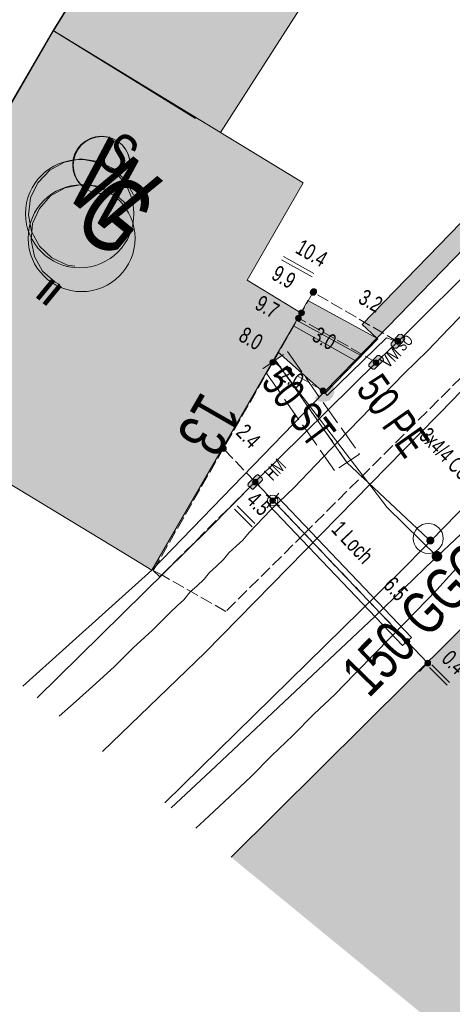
# Model space of a CAD drawing. Header units: metres. Extents: x -740 to 758, y -633 to 854.
# Tile 309 of 656: x 0 to 15, y -561 to -528. Entities that reach past the tile are written whole.
import ezdxf

# ---------------------------------------------------------------- set-up
doc = ezdxf.new("R2010")
doc.units = ezdxf.units.M
doc.header["$MEASUREMENT"] = 0
for name, pattern in [('333_333', [0.6656, 0.3328, -0.3328]), ('416_125', [0.5408, 0.416, -0.1248]), ('416_416', [0.832, 0.416, -0.416]), ('832_208', [1.04, 0.832, -0.208])]:
    doc.linetypes.add(name, pattern=pattern)
for name, color, linetype in [('Gas.LOVION', 7, 'Continuous'), ('Grundkarte.LOVION', 7, 'Continuous'), ('Grundkarte_Text.LOVION', 7, 'Continuous'), ('Strom.LOVION', 7, 'Continuous'), ('StromBemass.LOVION', 7, 'Continuous'), ('Wasser.LOVION', 7, 'Continuous')]:
    doc.layers.add(name, color=color, linetype=linetype)
doc.styles.add('ERSTELLTER_STIL_1', font='arial.ttf')

msp = doc.modelspace()

# ---------------------------------------------------------------- hatches: boundary and pattern name
at = {"layer": 'Gas.LOVION', "linetype": 'Continuous', "lineweight": 13}
for points in [[(8.626, -539.254), (9.217, -538.798), (8.981, -538.496), (8.39, -538.952)], [(14.458, -545.689), (14.47, -545.671), (14.481, -545.652), (14.489, -545.631), (14.494, -545.61), (14.497, -545.588), (14.497, -545.566), (14.494, -545.544), (14.489, -545.523), (14.481, -545.502), (14.47, -545.483), (14.457, -545.465), (14.442, -545.449), (14.425, -545.435), (14.406, -545.423), (14.386, -545.414), (14.365, -545.407), (14.343, -545.403), (14.321, -545.402), (14.299, -545.403), (14.278, -545.408), (14.257, -545.415), (14.237, -545.424), (14.218, -545.436), (14.201, -545.45), (14.186, -545.466), (14.173, -545.484), (14.163, -545.503), (14.155, -545.524), (14.149, -545.545), (14.147, -545.567), (14.147, -545.589), (14.15, -545.611), (14.155, -545.632), (14.163, -545.653), (14.174, -545.672), (14.187, -545.69), (14.202, -545.706), (14.219, -545.72), (14.238, -545.732), (14.258, -545.741), (14.279, -545.748), (14.301, -545.752), (14.323, -545.753), (14.345, -545.752), (14.366, -545.747), (14.387, -545.741), (14.407, -545.731), (14.426, -545.719), (14.443, -545.705)], [(14.463, -545.691), (14.476, -545.673), (14.486, -545.654), (14.494, -545.633), (14.5, -545.612), (14.502, -545.59), (14.502, -545.568), (14.499, -545.546), (14.494, -545.525), (14.486, -545.505), (14.475, -545.485), (14.462, -545.468), (14.447, -545.452), (14.43, -545.438), (14.411, -545.426), (14.391, -545.416), (14.37, -545.41), (14.349, -545.406), (14.327, -545.404), (14.305, -545.406), (14.283, -545.41), (14.262, -545.417), (14.242, -545.426), (14.224, -545.438), (14.207, -545.452), (14.192, -545.468), (14.179, -545.486), (14.168, -545.506), (14.16, -545.526), (14.155, -545.547), (14.152, -545.569), (14.152, -545.591), (14.155, -545.613), (14.161, -545.634), (14.169, -545.655), (14.179, -545.674), (14.192, -545.692), (14.208, -545.708), (14.225, -545.722), (14.243, -545.734), (14.263, -545.743), (14.284, -545.75), (14.306, -545.754), (14.328, -545.755), (14.35, -545.754), (14.371, -545.749), (14.392, -545.743), (14.412, -545.733), (14.431, -545.721), (14.448, -545.707)]]:
    msp.add_hatch(color=7, dxfattribs=at).paths.add_polyline_path(points)
at = {"layer": 'Grundkarte.LOVION', "linetype": 'Continuous', "lineweight": 18}
for color, points in [(254, [(23.19, -496.166), (6.347, -523.408), (4.871, -522.518), (1.504, -527.99), (6.254, -530.924), (14.971, -520.318), (28.127, -499.2)]), (254, [(24.063, -496.721), (19.177, -502.667), (6.305, -523.373), (4.861, -522.51), (1.495, -527.981), (7.089, -531.395), (10.678, -525.783), (11.251, -526.2), (28.117, -499.192)]), (254, [(12.313, -538.273), (21.845, -528.445), (27.251, -522.981), (26.763, -522.526), (21.357, -527.99), (11.826, -537.818)]), (9, [(1.495, -527.981), (-5.413, -539.859), (-3.151, -541.233), (-1.455, -542.25), (3.792, -545.431), (4.797, -546.042), (9.019, -538.743), (9.778, -537.428), (7.986, -536.332), (9.854, -533.075), (7.089, -531.395)]), (9, [(1.504, -527.99), (-5.371, -539.893), (-3.108, -541.268), (-2.541, -541.626), (6.254, -530.924)]), (254, [(11.621, -539.05), (12.346, -538.3), (12.313, -538.273), (10.004, -537.021), (9.778, -537.428), (9.525, -537.866)]), (254, [(11.621, -539.05), (9.525, -537.866), (9.019, -538.743), (10.574, -540.128)]), (254, [(11.621, -539.05), (9.525, -537.866), (9.019, -538.743), (10.574, -540.128)]), (254, [(7.451, -555.655), (14.972, -561.835), (17.967, -558.912), (21.675, -555.121), (29.708, -547.508), (31.788, -545.502), (31.563, -545.317), (24.682, -538.423), (14.885, -548.248)])]:
    msp.add_hatch(color=color, dxfattribs=at).paths.add_polyline_path(points)
at = {"layer": 'Strom.LOVION', "linetype": 'Continuous', "lineweight": 13}
for points in [[(12.981, -538.607), (13.235, -538.331), (13.248, -538.315), (13.243, -538.256), (13.16, -538.161), (13.143, -538.148), (13.056, -538.156), (12.802, -538.432), (12.789, -538.448), (12.794, -538.507), (12.878, -538.602), (12.894, -538.615)], [(12.238, -539.315), (12.508, -539.052), (12.534, -539.02), (12.528, -538.961), (12.4, -538.856), (12.341, -538.862), (12.071, -539.124), (12.045, -539.157), (12.051, -539.215), (12.179, -539.321)], [(10.808, -539.809), (10.234, -540.279), (10.378, -540.398), (10.408, -540.395), (10.424, -540.409), (10.453, -540.406), (10.469, -540.419), (10.615, -540.405), (10.629, -540.389), (10.687, -540.383), (10.7, -540.367), (10.73, -540.364), (10.862, -540.203), (10.859, -540.174), (10.885, -540.142), (10.882, -540.113), (10.896, -540.096), (10.876, -539.892), (10.843, -539.865), (10.841, -539.836)], [(8.196, -543.316), (8.466, -543.053), (8.492, -543.021), (8.486, -542.963), (8.342, -542.844), (8.312, -542.847), (8.286, -542.879), (8.016, -543.141), (8.019, -543.171), (8.006, -543.187), (8.009, -543.216), (8.169, -543.348)], [(14.406, -548.797), (13.663, -549.505), (13.797, -549.67), (14.554, -548.945)]]:
    msp.add_hatch(color=7, dxfattribs=at).paths.add_polyline_path(points)
at = {"layer": 'StromBemass.LOVION', "linetype": 'Continuous', "lineweight": 13}
for points in [[(10.257, -536.809), (10.264, -536.8), (10.27, -536.789), (10.274, -536.778), (10.277, -536.767), (10.278, -536.755), (10.278, -536.743), (10.277, -536.731), (10.274, -536.72), (10.269, -536.709), (10.264, -536.698), (10.257, -536.689), (10.248, -536.68), (10.239, -536.672), (10.229, -536.666), (10.218, -536.661), (10.207, -536.657), (10.195, -536.655), (10.183, -536.654), (10.172, -536.655), (10.16, -536.657), (10.149, -536.661), (10.138, -536.666), (10.128, -536.673), (10.119, -536.68), (10.11, -536.689), (10.104, -536.699), (10.098, -536.709), (10.093, -536.72), (10.091, -536.732), (10.089, -536.744), (10.089, -536.755), (10.091, -536.767), (10.094, -536.779), (10.098, -536.79), (10.104, -536.8), (10.111, -536.81), (10.119, -536.819), (10.128, -536.826), (10.138, -536.832), (10.149, -536.837), (10.16, -536.841), (10.172, -536.843), (10.184, -536.844), (10.196, -536.843), (10.208, -536.841), (10.219, -536.837), (10.23, -536.832), (10.24, -536.826), (10.249, -536.818)], [(10.283, -536.777), (10.29, -536.768), (10.295, -536.757), (10.3, -536.746), (10.303, -536.735), (10.304, -536.723), (10.304, -536.711), (10.302, -536.699), (10.299, -536.688), (10.295, -536.676), (10.289, -536.666), (10.282, -536.656), (10.274, -536.648), (10.265, -536.64), (10.255, -536.634), (10.244, -536.629), (10.233, -536.625), (10.221, -536.623), (10.209, -536.622), (10.197, -536.623), (10.185, -536.625), (10.174, -536.629), (10.163, -536.634), (10.153, -536.641), (10.144, -536.648), (10.136, -536.657), (10.129, -536.667), (10.123, -536.677), (10.119, -536.688), (10.116, -536.7), (10.115, -536.711), (10.115, -536.723), (10.116, -536.735), (10.119, -536.747), (10.124, -536.758), (10.129, -536.768), (10.136, -536.778), (10.145, -536.787), (10.154, -536.794), (10.164, -536.8), (10.175, -536.805), (10.186, -536.809), (10.198, -536.811), (10.21, -536.812), (10.222, -536.811), (10.233, -536.809), (10.245, -536.805), (10.255, -536.8), (10.265, -536.794), (10.275, -536.786)], [(9.769, -537.669), (9.776, -537.659), (9.782, -537.649), (9.786, -537.637), (9.789, -537.626), (9.79, -537.614), (9.79, -537.602), (9.789, -537.59), (9.786, -537.579), (9.781, -537.568), (9.776, -537.557), (9.769, -537.548), (9.76, -537.539), (9.751, -537.531), (9.741, -537.525), (9.73, -537.52), (9.719, -537.516), (9.707, -537.514), (9.695, -537.513), (9.683, -537.514), (9.672, -537.516), (9.66, -537.52), (9.649, -537.525), (9.639, -537.532), (9.63, -537.539), (9.622, -537.548), (9.615, -537.558), (9.609, -537.568), (9.605, -537.579), (9.602, -537.591), (9.601, -537.603), (9.601, -537.615), (9.602, -537.627), (9.605, -537.638), (9.61, -537.649), (9.615, -537.66), (9.622, -537.669), (9.631, -537.678), (9.64, -537.685), (9.65, -537.692), (9.661, -537.697), (9.672, -537.701), (9.684, -537.703), (9.696, -537.703), (9.708, -537.703), (9.719, -537.7), (9.731, -537.697), (9.742, -537.692), (9.752, -537.685), (9.761, -537.677)], [(9.871, -537.488), (9.878, -537.478), (9.884, -537.467), (9.888, -537.456), (9.891, -537.445), (9.893, -537.433), (9.893, -537.421), (9.891, -537.409), (9.888, -537.398), (9.884, -537.387), (9.878, -537.376), (9.871, -537.367), (9.863, -537.358), (9.853, -537.35), (9.843, -537.344), (9.832, -537.339), (9.821, -537.335), (9.809, -537.333), (9.797, -537.332), (9.786, -537.333), (9.774, -537.335), (9.763, -537.339), (9.752, -537.344), (9.742, -537.351), (9.733, -537.358), (9.724, -537.367), (9.717, -537.377), (9.712, -537.387), (9.707, -537.398), (9.704, -537.41), (9.703, -537.422), (9.703, -537.434), (9.705, -537.445), (9.708, -537.457), (9.712, -537.468), (9.718, -537.478), (9.725, -537.488), (9.733, -537.497), (9.742, -537.504), (9.752, -537.511), (9.763, -537.516), (9.774, -537.519), (9.786, -537.521), (9.798, -537.522), (9.81, -537.521), (9.822, -537.519), (9.833, -537.515), (9.844, -537.51), (9.854, -537.504), (9.863, -537.496)], [(9.871, -537.488), (9.878, -537.478), (9.884, -537.467), (9.888, -537.456), (9.891, -537.445), (9.893, -537.433), (9.893, -537.421), (9.891, -537.409), (9.888, -537.398), (9.884, -537.387), (9.878, -537.376), (9.871, -537.367), (9.863, -537.358), (9.853, -537.35), (9.843, -537.344), (9.832, -537.339), (9.821, -537.335), (9.809, -537.333), (9.797, -537.332), (9.786, -537.333), (9.774, -537.335), (9.763, -537.339), (9.752, -537.344), (9.742, -537.351), (9.733, -537.358), (9.724, -537.367), (9.717, -537.377), (9.712, -537.387), (9.707, -537.398), (9.704, -537.41), (9.703, -537.422), (9.703, -537.434), (9.705, -537.445), (9.708, -537.457), (9.712, -537.468), (9.718, -537.478), (9.725, -537.488), (9.733, -537.497), (9.742, -537.504), (9.752, -537.511), (9.763, -537.516), (9.774, -537.519), (9.786, -537.521), (9.798, -537.522), (9.81, -537.521), (9.822, -537.519), (9.833, -537.515), (9.844, -537.51), (9.854, -537.504), (9.863, -537.496)], [(13.09, -538.443), (13.097, -538.433), (13.102, -538.422), (13.107, -538.411), (13.11, -538.399), (13.111, -538.388), (13.111, -538.376), (13.11, -538.364), (13.107, -538.352), (13.102, -538.341), (13.096, -538.33), (13.089, -538.321), (13.081, -538.312), (13.072, -538.304), (13.062, -538.298), (13.051, -538.293), (13.039, -538.289), (13.027, -538.287), (13.015, -538.286), (13.003, -538.287), (12.992, -538.289), (12.98, -538.293), (12.969, -538.298), (12.959, -538.305), (12.95, -538.312), (12.942, -538.321), (12.935, -538.331), (12.929, -538.341), (12.925, -538.353), (12.922, -538.364), (12.92, -538.376), (12.92, -538.388), (12.922, -538.4), (12.925, -538.412), (12.929, -538.423), (12.935, -538.433), (12.942, -538.443), (12.951, -538.452), (12.96, -538.459), (12.97, -538.466), (12.981, -538.471), (12.992, -538.474), (13.004, -538.477), (13.016, -538.477), (13.028, -538.477), (13.04, -538.474), (13.051, -538.471), (13.062, -538.465), (13.072, -538.459), (13.081, -538.451)], [(8.908, -539.145), (8.915, -539.136), (8.921, -539.125), (8.925, -539.114), (8.928, -539.103), (8.929, -539.091), (8.929, -539.08), (8.928, -539.068), (8.925, -539.056), (8.92, -539.045), (8.915, -539.035), (8.908, -539.026), (8.899, -539.017), (8.89, -539.009), (8.88, -539.003), (8.87, -538.998), (8.858, -538.995), (8.847, -538.992), (8.835, -538.992), (8.823, -538.992), (8.812, -538.995), (8.8, -538.998), (8.79, -539.003), (8.78, -539.01), (8.771, -539.017), (8.763, -539.026), (8.756, -539.036), (8.75, -539.046), (8.746, -539.057), (8.743, -539.068), (8.741, -539.08), (8.742, -539.092), (8.743, -539.104), (8.746, -539.115), (8.75, -539.126), (8.756, -539.136), (8.763, -539.146), (8.771, -539.154), (8.78, -539.162), (8.79, -539.168), (8.801, -539.173), (8.812, -539.177), (8.824, -539.179), (8.836, -539.18), (8.847, -539.179), (8.859, -539.177), (8.87, -539.173), (8.881, -539.168), (8.891, -539.162), (8.9, -539.154)], [(12.361, -539.155), (12.368, -539.146), (12.374, -539.136), (12.378, -539.125), (12.381, -539.113), (12.383, -539.102), (12.383, -539.09), (12.381, -539.078), (12.378, -539.067), (12.374, -539.056), (12.368, -539.046), (12.361, -539.036), (12.353, -539.027), (12.344, -539.02), (12.334, -539.014), (12.323, -539.009), (12.312, -539.005), (12.301, -539.003), (12.289, -539.002), (12.277, -539.003), (12.266, -539.005), (12.254, -539.009), (12.244, -539.014), (12.234, -539.02), (12.225, -539.028), (12.217, -539.036), (12.21, -539.046), (12.204, -539.056), (12.2, -539.067), (12.197, -539.079), (12.196, -539.09), (12.196, -539.102), (12.197, -539.114), (12.2, -539.125), (12.205, -539.136), (12.21, -539.146), (12.217, -539.156), (12.225, -539.164), (12.234, -539.172), (12.244, -539.178), (12.255, -539.183), (12.266, -539.187), (12.278, -539.189), (12.289, -539.19), (12.301, -539.189), (12.313, -539.187), (12.324, -539.183), (12.335, -539.178), (12.344, -539.171), (12.353, -539.164)], [(10.589, -540.103), (10.596, -540.093), (10.601, -540.083), (10.606, -540.072), (10.609, -540.06), (10.61, -540.048), (10.61, -540.036), (10.608, -540.024), (10.605, -540.013), (10.601, -540.002), (10.595, -539.991), (10.588, -539.982), (10.58, -539.973), (10.571, -539.965), (10.561, -539.959), (10.55, -539.954), (10.538, -539.95), (10.527, -539.948), (10.515, -539.947), (10.503, -539.948), (10.491, -539.951), (10.48, -539.954), (10.469, -539.959), (10.459, -539.966), (10.45, -539.973), (10.442, -539.982), (10.435, -539.992), (10.429, -540.002), (10.425, -540.013), (10.422, -540.025), (10.42, -540.037), (10.42, -540.049), (10.422, -540.061), (10.425, -540.072), (10.429, -540.083), (10.435, -540.094), (10.442, -540.103), (10.45, -540.112), (10.46, -540.12), (10.47, -540.126), (10.48, -540.131), (10.492, -540.135), (10.504, -540.137), (10.515, -540.138), (10.527, -540.137), (10.539, -540.135), (10.55, -540.131), (10.561, -540.126), (10.571, -540.119), (10.58, -540.112)], [(7.26, -542.033), (7.267, -542.023), (7.273, -542.013), (7.277, -542.002), (7.28, -541.991), (7.282, -541.979), (7.282, -541.967), (7.28, -541.956), (7.277, -541.944), (7.273, -541.933), (7.267, -541.923), (7.26, -541.914), (7.252, -541.905), (7.243, -541.898), (7.233, -541.891), (7.222, -541.887), (7.211, -541.883), (7.2, -541.881), (7.188, -541.88), (7.176, -541.881), (7.165, -541.883), (7.154, -541.887), (7.143, -541.892), (7.133, -541.898), (7.124, -541.906), (7.116, -541.914), (7.109, -541.924), (7.104, -541.934), (7.099, -541.945), (7.097, -541.956), (7.095, -541.968), (7.095, -541.98), (7.097, -541.991), (7.1, -542.003), (7.104, -542.014), (7.11, -542.024), (7.117, -542.033), (7.125, -542.042), (7.134, -542.049), (7.144, -542.055), (7.154, -542.06), (7.165, -542.064), (7.177, -542.066), (7.189, -542.067), (7.2, -542.066), (7.212, -542.064), (7.223, -542.06), (7.234, -542.055), (7.243, -542.049), (7.252, -542.041)], [(8.324, -543.157), (8.331, -543.147), (8.336, -543.137), (8.341, -543.126), (8.344, -543.114), (8.345, -543.103), (8.345, -543.091), (8.343, -543.079), (8.34, -543.068), (8.336, -543.057), (8.33, -543.047), (8.323, -543.037), (8.315, -543.029), (8.306, -543.021), (8.296, -543.015), (8.286, -543.01), (8.274, -543.006), (8.263, -543.004), (8.251, -543.003), (8.239, -543.004), (8.228, -543.006), (8.217, -543.01), (8.206, -543.015), (8.196, -543.022), (8.187, -543.029), (8.179, -543.038), (8.172, -543.047), (8.167, -543.058), (8.162, -543.068), (8.159, -543.08), (8.158, -543.092), (8.158, -543.103), (8.159, -543.115), (8.162, -543.126), (8.167, -543.137), (8.173, -543.148), (8.179, -543.157), (8.188, -543.166), (8.197, -543.173), (8.207, -543.179), (8.217, -543.184), (8.228, -543.188), (8.24, -543.19), (8.252, -543.191), (8.264, -543.19), (8.275, -543.188), (8.286, -543.184), (8.297, -543.179), (8.307, -543.173), (8.316, -543.165)], [(8.901, -543.777), (8.908, -543.768), (8.913, -543.758), (8.917, -543.747), (8.92, -543.736), (8.922, -543.724), (8.922, -543.712), (8.92, -543.701), (8.917, -543.69), (8.913, -543.679), (8.907, -543.669), (8.9, -543.659), (8.893, -543.651), (8.884, -543.644), (8.874, -543.637), (8.863, -543.633), (8.852, -543.629), (8.841, -543.627), (8.829, -543.626), (8.818, -543.627), (8.806, -543.629), (8.795, -543.633), (8.785, -543.638), (8.775, -543.644), (8.766, -543.651), (8.758, -543.66), (8.751, -543.669), (8.746, -543.679), (8.742, -543.69), (8.739, -543.702), (8.737, -543.713), (8.737, -543.725), (8.739, -543.736), (8.742, -543.747), (8.746, -543.758), (8.752, -543.768), (8.759, -543.778), (8.767, -543.786), (8.775, -543.793), (8.785, -543.8), (8.796, -543.804), (8.807, -543.808), (8.818, -543.81), (8.83, -543.811), (8.841, -543.81), (8.853, -543.808), (8.864, -543.804), (8.874, -543.799), (8.884, -543.793), (8.893, -543.786)], [(8.905, -543.774), (8.912, -543.765), (8.918, -543.754), (8.922, -543.743), (8.925, -543.732), (8.926, -543.72), (8.926, -543.708), (8.925, -543.697), (8.922, -543.685), (8.918, -543.675), (8.912, -543.664), (8.905, -543.655), (8.897, -543.646), (8.888, -543.639), (8.878, -543.633), (8.867, -543.628), (8.856, -543.624), (8.844, -543.622), (8.833, -543.621), (8.821, -543.622), (8.809, -543.624), (8.798, -543.628), (8.788, -543.633), (8.778, -543.639), (8.769, -543.647), (8.761, -543.655), (8.754, -543.665), (8.748, -543.675), (8.744, -543.686), (8.741, -543.697), (8.74, -543.709), (8.74, -543.721), (8.741, -543.732), (8.744, -543.744), (8.748, -543.755), (8.754, -543.765), (8.761, -543.775), (8.769, -543.783), (8.778, -543.791), (8.788, -543.797), (8.799, -543.802), (8.81, -543.805), (8.822, -543.808), (8.833, -543.808), (8.845, -543.807), (8.857, -543.805), (8.868, -543.802), (8.878, -543.797), (8.888, -543.79), (8.897, -543.783)], [(13.394, -548.487), (13.401, -548.478), (13.407, -548.467), (13.411, -548.456), (13.414, -548.445), (13.415, -548.433), (13.415, -548.421), (13.414, -548.41), (13.411, -548.398), (13.406, -548.387), (13.401, -548.377), (13.394, -548.368), (13.385, -548.359), (13.376, -548.351), (13.366, -548.345), (13.356, -548.34), (13.344, -548.337), (13.333, -548.334), (13.321, -548.334), (13.309, -548.334), (13.298, -548.337), (13.287, -548.34), (13.276, -548.345), (13.266, -548.352), (13.257, -548.359), (13.249, -548.368), (13.242, -548.378), (13.236, -548.388), (13.232, -548.399), (13.229, -548.41), (13.228, -548.422), (13.228, -548.434), (13.229, -548.446), (13.232, -548.457), (13.236, -548.468), (13.242, -548.478), (13.249, -548.488), (13.257, -548.496), (13.266, -548.504), (13.276, -548.51), (13.287, -548.515), (13.298, -548.519), (13.31, -548.521), (13.322, -548.522), (13.333, -548.521), (13.345, -548.519), (13.356, -548.515), (13.367, -548.51), (13.377, -548.503), (13.386, -548.496)], [(14.092, -549.214), (14.099, -549.204), (14.105, -549.194), (14.109, -549.183), (14.112, -549.171), (14.113, -549.16), (14.113, -549.148), (14.112, -549.136), (14.109, -549.125), (14.104, -549.114), (14.099, -549.103), (14.092, -549.094), (14.083, -549.085), (14.074, -549.078), (14.064, -549.071), (14.054, -549.066), (14.042, -549.063), (14.031, -549.061), (14.019, -549.06), (14.007, -549.061), (13.996, -549.063), (13.985, -549.067), (13.974, -549.072), (13.964, -549.078), (13.955, -549.086), (13.947, -549.094), (13.94, -549.104), (13.934, -549.114), (13.93, -549.125), (13.927, -549.137), (13.926, -549.148), (13.926, -549.16), (13.927, -549.172), (13.93, -549.183), (13.935, -549.194), (13.94, -549.205), (13.947, -549.214), (13.955, -549.223), (13.964, -549.23), (13.974, -549.236), (13.985, -549.241), (13.996, -549.245), (14.008, -549.247), (14.02, -549.248), (14.031, -549.247), (14.043, -549.245), (14.054, -549.241), (14.065, -549.236), (14.075, -549.23), (14.084, -549.222)]]:
    msp.add_hatch(color=7, dxfattribs=at).paths.add_polyline_path(points)
at = {"layer": 'Wasser.LOVION', "linetype": 'Continuous', "lineweight": 13}
for points in [[(8.623, -539.225), (9.233, -538.811), (9.01, -538.493), (8.387, -538.923)], [(14.206, -545.136), (14.215, -545.123), (14.223, -545.108), (14.229, -545.092), (14.233, -545.076), (14.235, -545.06), (14.235, -545.043), (14.233, -545.027), (14.229, -545.01), (14.223, -544.995), (14.215, -544.98), (14.205, -544.967), (14.194, -544.955), (14.181, -544.944), (14.167, -544.935), (14.152, -544.928), (14.136, -544.923), (14.119, -544.92), (14.103, -544.919), (14.086, -544.92), (14.07, -544.923), (14.054, -544.929), (14.039, -544.936), (14.025, -544.945), (14.012, -544.955), (14.001, -544.968), (13.991, -544.981), (13.983, -544.996), (13.977, -545.011), (13.973, -545.027), (13.971, -545.044), (13.971, -545.061), (13.973, -545.077), (13.977, -545.093), (13.983, -545.109), (13.991, -545.123), (14.001, -545.137), (14.013, -545.149), (14.025, -545.159), (14.04, -545.168), (14.055, -545.175), (14.071, -545.18), (14.087, -545.183), (14.104, -545.184), (14.12, -545.183), (14.136, -545.18), (14.152, -545.175), (14.167, -545.168), (14.181, -545.159), (14.194, -545.148)], [(14.208, -545.133), (14.217, -545.12), (14.225, -545.105), (14.231, -545.09), (14.235, -545.074), (14.237, -545.057), (14.237, -545.04), (14.235, -545.024), (14.231, -545.008), (14.225, -544.992), (14.217, -544.978), (14.207, -544.964), (14.196, -544.952), (14.183, -544.942), (14.169, -544.933), (14.154, -544.926), (14.138, -544.921), (14.121, -544.917), (14.105, -544.916), (14.088, -544.918), (14.072, -544.921), (14.056, -544.926), (14.041, -544.933), (14.027, -544.942), (14.014, -544.953), (14.003, -544.965), (13.993, -544.978), (13.985, -544.993), (13.979, -545.009), (13.975, -545.025), (13.973, -545.041), (13.973, -545.058), (13.975, -545.074), (13.979, -545.091), (13.985, -545.106), (13.993, -545.121), (14.003, -545.134), (14.015, -545.146), (14.027, -545.157), (14.042, -545.166), (14.057, -545.173), (14.072, -545.178), (14.089, -545.181), (14.105, -545.182), (14.122, -545.181), (14.138, -545.178), (14.154, -545.172), (14.169, -545.165), (14.183, -545.156), (14.196, -545.146)]]:
    msp.add_hatch(color=7, dxfattribs=at).paths.add_polyline_path(points)

# ---------------------------------------------------------------- linework, layer by layer
at = {"layer": 'Gas.LOVION', "color": 5, "linetype": 'Continuous', "lineweight": 18}
for points in [[(5.443, -554.004), (6.755, -552.767), (12.236, -547.606), (14.22, -545.683), (14.329, -545.583), (18.901, -541.264), (21.783, -537.333), (21.855, -537.015), (25.88, -531.627), (33.767, -522.816), (34.696, -521.588), (34.736, -521.539), (41.094, -515.376), (41.086, -512.732), (50.43, -503.099), (52.872, -500.717), (60.062, -496.261), (71.02, -493.017), (82.844, -489.408)], [(1.714, -536.481), (1.559, -536.408), (1.138, -536.035), (0.869, -535.544), (0.756, -534.994), (0.805, -534.442), (1.036, -533.932), (1.409, -533.511), (1.9, -533.241), (2.45, -533.129), (3.018, -533.191), (3.528, -533.422), (3.933, -533.782)], [(14.329, -545.583), (12.661, -543.943), (8.915, -539.034)]]:
    msp.add_lwpolyline(points, dxfattribs=at)
msp.add_circle((2.447, -534.933), 1.787, dxfattribs=at)
at = {"layer": 'Grundkarte.LOVION', "color": 253, "linetype": 'Continuous', "lineweight": 18}
for points in [[(43.292, -473.325), (34.554, -500.336), (25.542, -494.922), (34.554, -500.336), (27.251, -522.981), (21.845, -528.445), (5.256, -521.111), (9.562, -514.365), (5.256, -521.111), (4.332, -520.729), (5.256, -521.111), (21.845, -528.445), (12.313, -538.273), (11.589, -539.024), (10.541, -540.102), (4.797, -546.042), (0.477, -549.923)], [(7.451, -555.655), (14.885, -548.248), (24.682, -538.423), (29.449, -533.672), (30.338, -532.787), (45.959, -545.033), (18.925, -565.084)]]:
    msp.add_lwpolyline(points, dxfattribs=at)
at = {"layer": 'Grundkarte.LOVION', "color": 8, "linetype": 'Continuous', "lineweight": 18}
for points in [[(6.254, -530.924), (1.504, -527.99), (4.871, -522.518), (6.347, -523.408), (23.19, -496.166), (28.127, -499.2), (14.971, -520.318)], [(24.063, -496.721), (28.117, -499.192), (11.251, -526.2), (10.678, -525.783), (7.089, -531.395), (1.495, -527.981), (4.861, -522.51), (6.305, -523.373), (19.177, -502.667)], [(5.256, -521.111), (21.845, -528.445), (12.313, -538.273), (11.589, -539.024), (10.541, -540.102), (4.797, -546.042), (0.477, -549.923), (4.797, -546.042), (10.541, -540.102), (11.589, -539.024), (12.313, -538.273), (21.845, -528.445), (27.746, -530.764), (29.058, -531.789), (30.338, -532.787), (29.449, -533.672), (24.682, -538.423), (14.885, -548.248), (7.451, -555.655)], [(12.313, -538.273), (21.845, -528.445), (27.251, -522.981)], [(-2.541, -541.626), (-3.108, -541.268), (-5.371, -539.893), (1.504, -527.99), (6.254, -530.924)], [(0.477, -549.923), (4.797, -546.042), (10.541, -540.102), (11.589, -539.024), (12.313, -538.273), (21.845, -528.445), (27.746, -530.764), (29.058, -531.789), (30.338, -532.787), (29.449, -533.672), (24.682, -538.423), (14.885, -548.248), (7.451, -555.655)], [(7.451, -555.655), (14.885, -548.248), (24.682, -538.423), (29.449, -533.672), (30.338, -532.787), (45.959, -545.033), (18.925, -565.084)], [(1.699, -550.926), (2.27, -550.427), (2.922, -549.832), (3.546, -549.268), (4.165, -548.646), (4.816, -548.05), (5.409, -547.46), (5.652, -547.23), (5.869, -547.031), (6.081, -546.774), (6.298, -546.575), (6.541, -546.345), (6.726, -546.12), (6.943, -545.921), (7.186, -545.691), (7.371, -545.466), (7.615, -545.235), (7.832, -545.036), (8.043, -544.779), (8.768, -544.029), (9.551, -543.272), (10.276, -542.522), (11.027, -541.739), (11.751, -540.988), (12.502, -540.205), (13.227, -539.455), (14.01, -538.698), (14.735, -537.948), (15.486, -537.165)], [(10.004, -537.021), (12.313, -538.273), (12.346, -538.3)], [(7.451, -555.655), (14.885, -548.248), (24.682, -538.423), (31.563, -545.317), (31.788, -545.502), (29.708, -547.508), (21.675, -555.121), (17.967, -558.912), (14.972, -561.835)], [(6.262, -554.677), (6.696, -554.28), (8.104, -552.96), (8.802, -552.242), (9.506, -551.582), (10.204, -550.863), (10.908, -550.203), (11.58, -549.517), (12.278, -548.798), (13.622, -547.426), (14.32, -546.707), (14.96, -545.995)]]:
    msp.add_lwpolyline(points, dxfattribs=at)
at = {"layer": 'Grundkarte.LOVION', "color": 7, "linetype": 'Continuous', "lineweight": 13}
msp.add_lwpolyline([(12.313, -538.273), (11.826, -537.818), (21.357, -527.99), (26.763, -522.526), (27.251, -522.981), (21.845, -528.445)], close=True, dxfattribs=at)
at = {"layer": 'Grundkarte.LOVION', "color": 8, "linetype": 'Continuous', "lineweight": 18}
msp.add_lwpolyline([(1.495, -527.981), (7.089, -531.395), (9.854, -533.075), (7.986, -536.332), (9.778, -537.428), (9.019, -538.743), (4.797, -546.042), (3.792, -545.431), (-1.455, -542.25), (-3.151, -541.233), (-5.413, -539.859)], close=True, dxfattribs=at)
at = {"layer": 'Grundkarte.LOVION', "color": 251, "linetype": 'Continuous', "lineweight": 13}
for points in [[(11.621, -539.05), (9.525, -537.866), (9.778, -537.428), (10.004, -537.021), (12.313, -538.273), (12.346, -538.3)], [(11.621, -539.05), (10.574, -540.128), (9.019, -538.743), (9.525, -537.866)], [(11.621, -539.05), (10.574, -540.128), (9.019, -538.743), (9.525, -537.866)]]:
    msp.add_lwpolyline(points, close=True, dxfattribs=at)
msp.add_lwpolyline([(9.625, -537.679), (11.779, -538.857)], dxfattribs=at)
at = {"layer": 'Strom.LOVION', "color": 150, "linetype": 'Continuous', "lineweight": 18}
for points in [[(0.959, -550.319), (6.674, -544.677), (8.247, -543.089), (12.29, -539.088), (12.816, -538.579), (13.02, -538.396), (18.837, -532.596), (31.483, -519.404), (32.292, -518.616), (51.987, -499.075), (52.927, -498.259), (56.215, -495.765), (56.819, -495.292), (58.44, -494.336), (73.676, -489.95), (78.216, -487.865), (83.379, -487.021), (88.313, -485.341), (93.328, -482.516), (97.251, -480.625), (99.871, -479.305)], [(10.52, -540.03), (10.654, -540.194), (12.638, -538.271), (13.02, -538.396)]]:
    msp.add_lwpolyline(points, dxfattribs=at)
at = {"layer": 'Strom.LOVION', "color": 7, "linetype": 'Continuous', "lineweight": 13}
for points in [[(12.981, -538.607), (12.894, -538.615), (12.878, -538.602), (12.794, -538.507), (12.789, -538.448), (12.802, -538.432), (13.056, -538.156), (13.143, -538.148), (13.16, -538.161), (13.243, -538.256), (13.248, -538.315), (13.235, -538.331)], [(12.238, -539.315), (12.179, -539.321), (12.051, -539.215), (12.045, -539.157), (12.071, -539.124), (12.341, -538.862), (12.4, -538.856), (12.528, -538.961), (12.534, -539.02), (12.508, -539.052)], [(8.196, -543.316), (8.169, -543.348), (8.009, -543.216), (8.006, -543.187), (8.019, -543.171), (8.016, -543.141), (8.286, -542.879), (8.312, -542.847), (8.342, -542.844), (8.486, -542.963), (8.492, -543.021), (8.466, -543.053)], [(13.471, -548.298), (13.172, -548.563), (8.708, -543.872), (8.991, -543.593)]]:
    msp.add_lwpolyline(points, close=True, dxfattribs=at)
at = {"layer": 'Strom.LOVION', "color": 5, "linetype": 'Continuous', "lineweight": 18}
msp.add_lwpolyline([(8.247, -543.089), (14.012, -549.146)], dxfattribs=at)
at = {"layer": 'Strom.LOVION', "color": 9, "linetype": 'Continuous', "lineweight": 18}
for points in [[(8.642, -543.952), (9.038, -543.47)], [(8.615, -543.526), (9.065, -543.896)]]:
    msp.add_lwpolyline(points, dxfattribs=at)
at = {"layer": 'Strom.LOVION', "color": 9, "linetype": '333_333', "lineweight": 18}
msp.add_lwpolyline([(8.856, -543.724), (13.336, -548.429)], dxfattribs=at)
at = {"layer": 'Strom.LOVION', "color": 1, "linetype": 'Continuous', "lineweight": 18}
for centre, radius in [((3.109, -532.475), 0.96), ((3.125, -532.488), 0.958)]:
    msp.add_circle(centre, radius, dxfattribs=at)
at = {"layer": 'Strom.LOVION', "color": 9, "linetype": 'Continuous', "lineweight": 18}
msp.add_circle((8.833, -543.711), 0.178, dxfattribs=at)
at = {"layer": 'StromBemass.LOVION', "color": 7, "linetype": '416_125', "lineweight": 13}
for points in [[(57.63, -497.09), (54.009, -500.71), (53.713, -501.005), (34.207, -520.512), (33.413, -521.314), (20.505, -534.236), (9.894, -544.82), (7.268, -547.426), (5.123, -546.203), (4.843, -546.053), (8.846, -539.085), (9.691, -537.599), (10.196, -536.722)], [(13.02, -538.396), (10.183, -536.738)], [(12.29, -539.088), (9.691, -537.599)], [(10.52, -540.03), (8.846, -539.085)], [(4.843, -546.053), (5.054, -546.254), (5.123, -546.203), (8.247, -543.089), (7.193, -541.981)], [(8.247, -543.089), (8.84, -543.711), (9.894, -544.82), (13.32, -548.416)], [(13.745, -549.438), (14.012, -549.146)]]:
    msp.add_lwpolyline(points, dxfattribs=at)
at = {"layer": 'StromBemass.LOVION', "color": 7, "linetype": 'Continuous', "lineweight": 13}
for points in [[(9.195, -535.549), (10.211, -536.114)], [(9.132, -535.658), (10.148, -536.224)], [(7.553, -544), (8.143, -544.592)], [(7.646, -543.887), (8.236, -544.48)], [(14.072, -549.303), (14.661, -549.896)], [(14.151, -549.207), (14.741, -549.799)]]:
    msp.add_lwpolyline(points, dxfattribs=at)
for centre, radius in [((10.184, -536.749), 0.0948), ((10.209, -536.717), 0.0949), ((9.695, -537.608), 0.0951), ((9.798, -537.427), 0.0949), ((9.798, -537.427), 0.0949), ((13.016, -538.382), 0.0956), ((8.835, -539.086), 0.094), ((12.289, -539.096), 0.0936), ((10.515, -540.043), 0.0951), ((7.188, -541.973), 0.0934), ((8.251, -543.097), 0.0937), ((8.83, -543.719), 0.0923), ((8.833, -543.715), 0.0936), ((13.321, -548.428), 0.094), ((14.019, -549.154), 0.094)]:
    msp.add_circle(centre, radius, dxfattribs=at)
at = {"layer": 'Wasser.LOVION', "color": 150, "linetype": 'Continuous', "lineweight": 18}
for points in [[(87.763, -487.42), (76.558, -490.865), (65.201, -494.266), (60.464, -495.542), (57.064, -497.648), (56.881, -497.739), (52.715, -500.319), (49.611, -503.342), (40.413, -512.797), (40.435, -515.293), (34.559, -521.394), (32.115, -523.909), (28.137, -528.258), (21.567, -536.94), (19.97, -539.047), (17.204, -541.889), (14.115, -545.057), (12.972, -546.218), (5.234, -553.832)], [(14.115, -545.057), (14.034, -544.991), (11.316, -542.435), (8.928, -539.018)]]:
    msp.add_lwpolyline(points, dxfattribs=at)
at = {"layer": 'Wasser.LOVION', "color": 94, "linetype": 'Continuous', "lineweight": 18}
for points in [[(91.664, -488.176), (80.467, -491.089), (68.977, -494.192), (58.239, -499.232), (57.789, -499.616), (49.055, -506.869), (40.195, -514.799), (33.718, -520.649), (31.357, -522.801), (23.078, -531.531), (14.892, -540.312), (6.574, -548.795), (3.145, -552.115)], [(2.216, -535.871), (1.976, -535.835), (1.45, -535.591), (1.042, -535.202), (0.773, -534.711), (0.673, -534.145), (0.736, -533.577), (0.982, -533.08), (1.384, -532.656), (1.875, -532.387), (2.426, -532.274), (2.996, -532.366), (3.507, -532.597), (3.914, -532.985), (4.184, -533.476)]]:
    msp.add_lwpolyline(points, dxfattribs=at)
at = {"layer": 'Wasser.LOVION', "color": 7, "linetype": '832_208', "lineweight": 13}
msp.add_lwpolyline([(8.512, -539.295), (9.328, -538.728), (11.733, -542.157), (10.9, -542.712)], close=True, dxfattribs=at)
at = {"layer": 'Wasser.LOVION', "color": 252, "linetype": '416_416', "lineweight": 18}
msp.add_lwpolyline([(11.316, -542.435), (8.928, -539.018)], dxfattribs=at)
at = {"layer": 'Wasser.LOVION', "color": 94, "linetype": 'Continuous', "lineweight": 18}
msp.add_circle((2.383, -534.112), 1.812, dxfattribs=at)
at = {"layer": 'Wasser.LOVION', "color": 7, "linetype": 'Continuous', "lineweight": 13}
msp.add_circle((14.033, -544.981), 0.5, dxfattribs=at)

# ---------------------------------------------------------------- texts
at = {"layer": 'Gas.LOVION', "color": 5, "linetype": 'Continuous', "lineweight": 18, "attachment_point": 7, "style": 'ERSTELLTER_STIL_1'}
for s, insert, char_height, rotation in [('{\\A1;\\W0.71562x;G}', (2.03, -534.511), 2.48981, 320.5841), ('{\\A1;\\W0.71562x;G}', (2.04, -534.519), 2.48983, 320.5838), ('{\\A1;\\W0.71557x;50 ST}', (8.405, -539.772), 1.0671, 307.2447)]:
    msp.add_mtext(s, dxfattribs=dict(at, insert=insert, char_height=char_height, rotation=rotation))
at = {"layer": 'Grundkarte_Text.LOVION', "color": 7, "linetype": 'Continuous', "lineweight": 13, "char_height": 0.83072, "attachment_point": 7, "rotation": 320.5836, "style": 'ERSTELLTER_STIL_1'}
for s, insert in [('{\\A1;\\W0.89452x;II}', (0.846, -536.858)), ('{\\A1;\\W0.89459x;II}', (0.888, -536.893))]:
    msp.add_mtext(s, dxfattribs=dict(at, insert=insert))
at = {"layer": 'Grundkarte_Text.LOVION', "color": 8, "linetype": 'Continuous', "lineweight": 18, "insert": (6.453, -540.003), "char_height": 1.60084, "attachment_point": 7, "rotation": 240.0847, "style": 'ERSTELLTER_STIL_1'}
msp.add_mtext('{\\A1;\\W0.71558x;13}', dxfattribs=at)
at = {"layer": 'Strom.LOVION', "color": 1, "linetype": 'Continuous', "lineweight": 18, "attachment_point": 7, "style": 'ERSTELLTER_STIL_1'}
for s, insert, char_height, rotation in [('{\\A1;\\W0.71561x;S}', (2.879, -532.347), 1.3744, 320.5839), ('{\\A1;\\W0.71557x;S}', (2.889, -532.355), 1.37446, 320.5841), ('{\\A1;\\W0.71555x;1 Loch}', (10.756, -544.711), 0.53356, 313.2472)]:
    msp.add_mtext(s, dxfattribs=dict(at, insert=insert, char_height=char_height, rotation=rotation))
at = {"layer": 'Strom.LOVION', "color": 7, "linetype": 'Continuous', "lineweight": 13, "attachment_point": 7, "style": 'ERSTELLTER_STIL_1'}
for s, insert, char_height, rotation in [('{\\A1;\\W0.71569x;SO}', (13.201, -538.744), 0.35568, 45.2406), ('{\\A1;\\W0.71562x;VM}', (12.69, -539.313), 0.44463, 45.2382), ('{\\A1;\\W0.71563x;HM}', (8.829, -543.078), 0.44459, 45.243)]:
    msp.add_mtext(s, dxfattribs=dict(at, insert=insert, char_height=char_height, rotation=rotation))
at = {"layer": 'Strom.LOVION', "color": 150, "linetype": 'Continuous', "lineweight": 18, "insert": (13.692, -541.599), "char_height": 0.53354, "attachment_point": 7, "rotation": 314.245, "style": 'ERSTELLTER_STIL_1'}
msp.add_mtext('{\\A1;\\W0.67087x;3x4/4 CU }', dxfattribs=at)
at = {"layer": 'StromBemass.LOVION', "color": 7, "linetype": 'Continuous', "lineweight": 13, "attachment_point": 7, "style": 'ERSTELLTER_STIL_1'}
for s, insert, char_height, rotation in [('{\\A1;\\W0.71563x;10.4}', (9.552, -535.407), 0.53352, 330.242), ('{\\A1;\\W0.71552x;9.9}', (8.75, -536.282), 0.53357, 330.2448), ('{\\A1;\\W0.71562x;9.7}', (8.198, -537.282), 0.53352, 330.242), ('{\\A1;\\W0.71556x;3.2}', (11.653, -537.079), 0.53357, 330.2448), ('{\\A1;\\W0.71562x;8.0}', (7.652, -538.341), 0.53352, 330.242), ('{\\A1;\\W0.71562x;3.0}', (10.105, -538.338), 0.53352, 330.242), ('{\\A1;\\W0.71562x;2.0}', (9.019, -539.654), 0.53352, 330.242), ('{\\A1;\\W0.71562x;2.4}', (7.576, -541.467), 0.53353, 313.243), ('{\\A1;\\W0.71555x;4.5}', (7.913, -543.748), 0.53357, 315.2466), ('{\\A1;\\W0.71550x;6.5}', (12.496, -546.583), 0.53356, 313.2472), ('{\\A1;\\W0.71555x;0.4}', (14.438, -549.059), 0.53357, 315.2466)]:
    msp.add_mtext(s, dxfattribs=dict(at, insert=insert, char_height=char_height, rotation=rotation))
at = {"layer": 'Wasser.LOVION', "color": 94, "linetype": 'Continuous', "lineweight": 18, "attachment_point": 7, "style": 'ERSTELLTER_STIL_1'}
for s, insert, char_height, rotation in [('{\\A1;\\W0.71561x;W}', (1.773, -533.438), 2.48981, 320.5841), ('{\\A1;\\W0.71562x;W}', (1.783, -533.446), 2.48983, 320.5838)]:
    msp.add_mtext(s, dxfattribs=dict(at, insert=insert, char_height=char_height, rotation=rotation))
at = {"layer": 'Wasser.LOVION', "color": 150, "linetype": 'Continuous', "lineweight": 18, "attachment_point": 7, "style": 'ERSTELLTER_STIL_1'}
for s, insert, char_height, rotation in [('{\\A1;\\W0.71558x;50 PE}', (11.58, -539.998), 1.06708, 305.2452), ('{\\A1;\\W0.71928x;150 GGG KA ZM (1982)}', (12.356, -550.649), 1.42276, 45.7595)]:
    msp.add_mtext(s, dxfattribs=dict(at, insert=insert, char_height=char_height, rotation=rotation))

doc.saveas('drawing.dxf')
